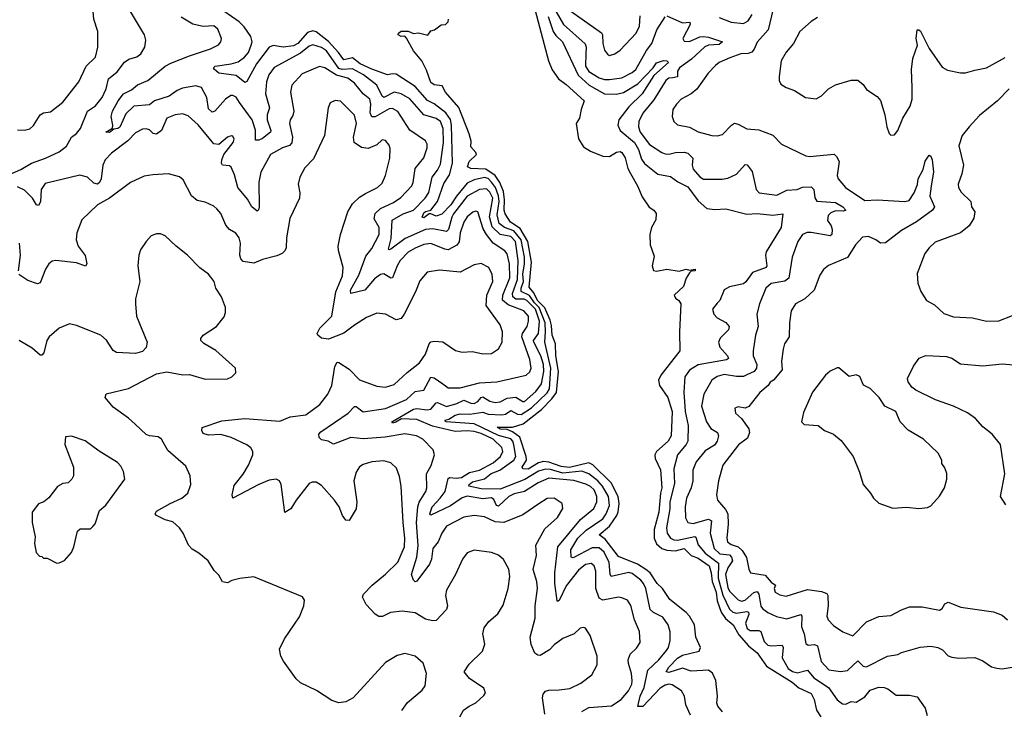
# Model space of a CAD drawing. Extents: x 1933546 to 2138868, y 524910 to 667279.
# Tile 371 of 466: x 2058648 to 2064318, y 642993 to 646973. Entities that reach past the tile are written whole.
import ezdxf

# ---------------------------------------------------------------- set-up
doc = ezdxf.new("R2010")
doc.units = 0

msp = doc.modelspace()

# ---------------------------------------------------------------- linework, layer by layer
at = {"layer": '0CON10XD'}
for points in [[(2059098.2, 646871.8), (2059096.7, 646905), (2059073.8, 646975), (2059064.4, 647084.4), (2059050.8, 647115), (2059009.3, 647159.3), (2058923.3, 647193.3), (2058871.7, 647221.7), (2058804, 647295), (2058785, 647326.7), (2058765, 647338.8), (2058747.7, 647332.3), (2058729.7, 647310.3), (2058696.7, 647185), (2058645, 647092.5)], [(2058554, 646065), (2058655, 646109.5), (2058715, 646145.5), (2058796.3, 646173.7), (2058875, 646210.9), (2058916.3, 646243.7), (2058945.6, 646295), (2058975, 646317.3), (2058997.2, 646345), (2059038.5, 646445), (2059085, 646476.5), (2059122.2, 646525), (2059144.7, 646575), (2059159.2, 646630.8), (2059208.3, 646671.7), (2059251.9, 646728.1), (2059276.2, 646745), (2059321.4, 646758.6), (2059344.2, 646775), (2059368.6, 646815), (2059373.1, 646855), (2059365.6, 646885), (2059257.1, 647067.1)], [(2061716, 647055), (2061778.4, 646945), (2061904, 646834), (2061909.4, 646815), (2061907.6, 646777.6), (2061906.4, 646705), (2061925, 646674.4), (2061985, 646638), (2062015, 646628.8), (2062045, 646627.4), (2062115, 646638.4), (2062175, 646668.9), (2062195, 646685.5), (2062258, 646795), (2062287.8, 646835), (2062316.9, 646915), (2062365, 646989.5)], [(2062987.5, 647035), (2062958.8, 646915), (2062895, 646842.5), (2062877.9, 646802.1), (2062864.2, 646785.8), (2062842.3, 646777.7), (2062801.2, 646775), (2062736.5, 646753.5), (2062676, 646725), (2062655, 646708.6), (2062611.9, 646665), (2062547.8, 646572.2), (2062515, 646545.5), (2062457.5, 646515), (2062429.4, 646485), (2062408.9, 646455), (2062405.6, 646415.6), (2062415, 646386.2), (2062436.6, 646366.6), (2062505, 646352.9), (2062555, 646326.9), (2062633.9, 646306.1), (2062667, 646303), (2062695, 646310.8), (2062746.9, 646365), (2062764.6, 646375.4), (2062785, 646371.5), (2062835, 646343.1), (2062905, 646338.1), (2062985, 646307.5), (2063034.6, 646254.6), (2063175, 646188.8), (2063195, 646184.6), (2063337.8, 646197.8), (2063351.2, 646185), (2063365.9, 646155.9), (2063355.7, 646075.7), (2063361.4, 646055), (2063402.5, 646005), (2063515, 645931.3), (2063585, 645935.4), (2063745, 645924.6), (2063769.1, 645930.9), (2063798.2, 645975), (2063817.3, 646022.7), (2063821.1, 646055), (2063850.9, 646109.1), (2063862, 646158), (2063885, 646192), (2063895, 646186), (2063902.2, 646165), (2063910.5, 646095), (2063896.5, 646013.5)], [(2061885, 642987.5), (2061925, 643009.8), (2062055, 643018.8), (2062111.3, 643055), (2062152.8, 643105), (2062172.6, 643145), (2062174.2, 643164.2), (2062171.2, 643205), (2062152.7, 643262.7), (2062151.8, 643285), (2062163.7, 643316.3), (2062198.8, 643351.2), (2062220, 643385), (2062216.7, 643446.7), (2062188.7, 643515), (2062167.8, 643597.8), (2062147.4, 643627.4), (2062115, 643642.2), (2062095, 643644.5), (2062005, 643628.5), (2061985, 643640), (2061965.2, 643695), (2061965.7, 643795.7), (2061955, 643825.7), (2061938.8, 643838.8), (2061905, 643833.3), (2061865, 643801.1), (2061795, 643711.3), (2061755, 643625.8), (2061745, 643620), (2061741.8, 643625), (2061729.1, 643725), (2061728.9, 643785), (2061745.7, 643935), (2061876.3, 644093.7), (2061954.1, 644155.9), (2061971.6, 644195), (2061971.9, 644225), (2061955, 644263.6), (2061935, 644282.6), (2061906.9, 644296.9), (2061837.9, 644317.9), (2061695, 644331.4), (2061633.8, 644305), (2061555, 644254.8), (2061495, 644239.8), (2061465, 644225.8), (2061405, 644168.7), (2061393.4, 644173.4), (2061377.3, 644207.3), (2061365, 644216.8), (2061315, 644212.6), (2061225, 644228.1), (2061195, 644218.3), (2061129, 644171), (2061015, 644118), (2061010, 644125), (2061022.9, 644165), (2061069.3, 644215), (2061097, 644255), (2061115, 644329.2), (2061125.3, 644334.7), (2061160.6, 644330.6), (2061190.9, 644335), (2061237, 644363), (2061295, 644376.8), (2061375, 644419), (2061417.2, 644455), (2061429.2, 644485), (2061425, 644507.8), (2061373.6, 644555), (2061305, 644587.9), (2061265, 644600), (2061225, 644604.5), (2061155, 644599.1), (2061025, 644631.4), (2060935, 644668.2), (2060846.6, 644673.4), (2060813.8, 644653.8), (2060795, 644648), (2060790, 644655), (2060915, 644727.6), (2060935, 644732), (2060995, 644723.8), (2061015, 644728.9), (2061045, 644764.5), (2061053.2, 644766.8), (2061105, 644743.4), (2061165, 644761.7), (2061205, 644781.1), (2061245, 644764), (2061265, 644761.9), (2061285, 644771.8), (2061305, 644795.8), (2061315, 644799.5), (2061355, 644774.3), (2061385, 644767), (2061415, 644771), (2061455, 644792.3), (2061505, 644797.4), (2061545, 644771.8), (2061555, 644772), (2061620, 644830), (2061653.2, 644875), (2061665.7, 644945), (2061663.6, 644985), (2061649.6, 645035), (2061607.9, 645115), (2061607.3, 645125), (2061635.1, 645165), (2061641, 645235), (2061618.3, 645305), (2061568.2, 645355), (2061552.2, 645362.2), (2061505, 645363), (2061486.5, 645376.5), (2061486.4, 645395), (2061513.4, 645475), (2061517.9, 645585), (2061503.4, 645695), (2061475, 645722.6), (2061415, 645734), (2061368.6, 645778.6), (2061352.6, 645837.4), (2061372, 645945), (2061355, 645979.3), (2061335, 645998.1), (2061295, 645994.3), (2061225, 645956.4), (2061146.2, 645853.8), (2061135.5, 645835), (2061116.2, 645763.8), (2061105, 645751.6), (2061027.3, 645767.3), (2060985, 645764.6), (2060867.8, 645712.2), (2060785, 645650.4), (2060775, 645645.8), (2060771.2, 645651.2), (2060787.4, 645712.6), (2060793.1, 645816.9), (2060855.9, 645854.1), (2060915, 645875.2), (2060983.3, 645945), (2061003.1, 645976.9), (2061022.6, 646065), (2061053.7, 646105), (2061070.8, 646139.2), (2061087.8, 646265), (2061086.4, 646346.4), (2061070.3, 646385), (2061045, 646403.3), (2060975, 646423.4), (2060895, 646517.3), (2060845, 646544.8), (2060805, 646555.2), (2060744.3, 646524.3), (2060735, 646531.8), (2060704.3, 646594.3), (2060628.1, 646655), (2060565, 646688.9), (2060505, 646684.7), (2060485, 646691.1), (2060415, 646792.5), (2060385, 646812), (2060335, 646827.3), (2060315, 646819.7), (2060265, 646779.2), (2060113.8, 646696.2), (2060082.3, 646655), (2060068, 646615), (2060062.2, 646545), (2060085.3, 646465), (2060072.9, 646425), (2060071.9, 646395), (2060094.7, 646335), (2060092.2, 646325), (2060045, 646287.6), (2060025, 646278.7), (2060005, 646278), (2060006.3, 646336.3), (2059986.2, 646396.2), (2059914, 646495), (2059895, 646525.4), (2059875, 646536.2), (2059863.8, 646535), (2059832.9, 646515), (2059771.5, 646445), (2059755, 646438.8), (2059735, 646459.4), (2059724.8, 646524.8), (2059695, 646580.9), (2059661.5, 646591.5), (2059585, 646577), (2059555, 646564.8), (2059508.5, 646531.5), (2059424.7, 646505.3), (2059395, 646482.8), (2059305, 646474.1), (2059259.6, 646430.4), (2059225, 646353.5), (2059213.3, 646345), (2059188.8, 646341.2), (2059165, 646322.7), (2059144.1, 646324.1), (2059181.7, 646348.3), (2059184.2, 646365), (2059174.7, 646414.7), (2059181.6, 646445), (2059214.7, 646505), (2059245.5, 646545), (2059291.4, 646568.6), (2059325, 646597.1), (2059385, 646622.7), (2059485.7, 646704.3), (2059518.8, 646721.2), (2059625, 646764.8), (2059745.7, 646805), (2059791.8, 646828.2), (2059805.6, 646845), (2059810, 646865), (2059788.3, 646918.3), (2059765, 646937.3), (2059705, 646932.5), (2059645, 646946.2), (2059576.9, 646986.9)], [(2062510.4, 642965), (2062484.6, 643024.6), (2062476.7, 643075), (2062459.5, 643105), (2062405, 643140.7), (2062385, 643144.1), (2062365, 643139.2), (2062335, 643120.6), (2062235.3, 643015), (2062208, 643015), (2062221, 643075), (2062243.5, 643125), (2062265.2, 643224.8), (2062328.7, 643285), (2062372.1, 643337.9), (2062383.2, 643355), (2062394, 643395), (2062393.9, 643445), (2062381.3, 643485), (2062350.8, 643530.8), (2062297.1, 643557.1), (2062278.6, 643575), (2062252.7, 643695), (2062240, 643725), (2062225, 643742.5), (2062175, 643782.4), (2062155, 643787.8), (2062054.3, 643764.3), (2062047.1, 643777.1), (2062041.7, 643845), (2062014.2, 643905), (2061985, 643930.2), (2061945, 643929), (2061835, 643872.2), (2061823.4, 643875), (2061821.1, 643918.9), (2061862.2, 643985), (2061908.9, 644031.1), (2062005, 644097), (2062025.5, 644125), (2062044, 644174), (2062038.9, 644225), (2062004.1, 644285), (2061976.5, 644316.5), (2061925.2, 644355), (2061885, 644370.9), (2061775, 644360.4), (2061705, 644381.3), (2061675, 644382), (2061635, 644371.5), (2061556.6, 644323.4), (2061415, 644268.1), (2061305, 644270.1), (2061234.8, 644284.8), (2061235.4, 644295), (2061255, 644310.2), (2061325, 644327), (2061361.7, 644358.3), (2061412.9, 644377.1), (2061492.7, 644435), (2061504, 644456), (2061493.6, 644523.6), (2061486.5, 644545), (2061475, 644557.6), (2061405, 644576.7), (2061265, 644643.7), (2061104, 644655), (2061095.8, 644665), (2061119.1, 644670.9), (2061155, 644693.3), (2061185, 644702), (2061238.9, 644698.9), (2061315, 644711), (2061345, 644699.9), (2061425, 644696.4), (2061445, 644700.2), (2061475, 644720.2), (2061515, 644700), (2061535, 644698.2), (2061595, 644736.6), (2061685, 644823.2), (2061697.9, 644845), (2061705.5, 644964.5), (2061671, 645115), (2061676.1, 645175), (2061672.8, 645225), (2061639.4, 645315), (2061611.6, 645341.6), (2061583.3, 645383.3), (2061535.7, 645405.7), (2061535.6, 645425), (2061548.7, 645465), (2061544.5, 645505.5), (2061555.1, 645565), (2061555.1, 645605), (2061535.6, 645705), (2061494, 645756), (2061439.2, 645775), (2061409.1, 645799.1), (2061397.7, 645847.7), (2061408.7, 645925), (2061405, 645958.1), (2061387.5, 646005), (2061365, 646037.1), (2061345, 646057.7), (2061325, 646063.6), (2061265, 646050.7), (2061225, 646030.9), (2061163.4, 645956.6), (2061130, 645905), (2061078.2, 645851.8), (2061045, 645840.6), (2061015, 645854.2), (2061005, 645853.1), (2060975, 645831.5), (2060966.2, 645835), (2060975, 645859.1), (2060985, 645867.5), (2061015, 645875.3), (2061054.1, 645925), (2061091, 646029), (2061121.8, 646078.2), (2061139.2, 646145), (2061134.4, 646365), (2061128.3, 646398.3), (2061101.9, 646435), (2061035, 646488), (2060996.2, 646506.2), (2060925, 646587), (2060815, 646657.9), (2060795, 646660.8), (2060765, 646654.2), (2060675, 646686.9), (2060609.1, 646719.1), (2060565, 646752.4), (2060515, 646740.4), (2060484.1, 646784.1), (2060425, 646846.6), (2060355, 646901.8), (2060335, 646909.2), (2060305, 646899.1), (2060249.6, 646835), (2060225, 646822), (2060165, 646814.4), (2060107.1, 646822.9), (2060085, 646814.1), (2060011.3, 646718.7), (2059955, 646615.8), (2059945, 646610.6), (2059895, 646650.9), (2059795, 646664.5), (2059769.2, 646685), (2059763.3, 646695), (2059772.5, 646705), (2059865, 646718.8), (2059905, 646730.3), (2059943, 646757), (2059965.8, 646784.2), (2059981.3, 646825), (2059985.8, 646845.8), (2059979.1, 646875), (2059940.7, 646930.7), (2059910.9, 646960.9), (2059822.3, 647022.3)], [(2062695, 642984), (2062668.3, 643018.3), (2062662.5, 643035), (2062666.2, 643075), (2062657.3, 643165), (2062636.8, 643206.8), (2062614, 643224), (2062515, 643218.1), (2062465, 643236.8), (2062385, 643211), (2062370.7, 643215), (2062385, 643242), (2062435, 643294.8), (2062465, 643311), (2062561.2, 643335), (2062568.6, 643355), (2062541.1, 643415), (2062533.1, 643485), (2062503.9, 643535), (2062485, 643556.8), (2062391.2, 643631.2), (2062349.6, 643695), (2062319.5, 643725), (2062278.1, 643785), (2062252.7, 643805), (2062205, 643836.1), (2062095, 643879.3), (2062018.7, 643978.7), (2061985, 644003.8), (2062044.8, 644055), (2062085.6, 644115), (2062093.3, 644136.7), (2062099.1, 644185), (2062094.8, 644225), (2062054, 644305), (2061948.5, 644408.5), (2061925, 644419.8), (2061813.2, 644393.2), (2061765, 644398.8), (2061695, 644423.6), (2061663.1, 644426.9), (2061635, 644419.7), (2061575, 644383.2), (2061545.7, 644385), (2061540.8, 644395), (2061565.2, 644434.8), (2061564.1, 644455), (2061528, 644568), (2061485, 644598.8), (2061455, 644611.8), (2061415, 644612.4), (2061396.7, 644625), (2061485, 644624.6), (2061546.8, 644643.2), (2061652.7, 644727.3), (2061712.3, 644787.7), (2061739, 644825), (2061750.4, 644945), (2061734.7, 645035), (2061732.4, 645105), (2061714.2, 645154.2), (2061710.9, 645210.9), (2061702.2, 645242.2), (2061671.6, 645311.6), (2061630.4, 645355), (2061608.1, 645398.1), (2061582, 645432), (2061594.9, 645575.1), (2061573.7, 645695), (2061529.5, 645769.5), (2061473.1, 645805), (2061444, 645854), (2061437.4, 645875), (2061439.6, 645935), (2061432.8, 645982.8), (2061413.5, 646033.5), (2061385.6, 646075.6), (2061331.8, 646111.8), (2061244.7, 646114.7), (2061227.1, 646125), (2061235, 646155.6), (2061278.8, 646195), (2061275, 646207.5), (2061245, 646240), (2061247, 646273), (2061236, 646315), (2061177.4, 646467.4), (2061100, 646555), (2061080.8, 646590.8), (2061035, 646597.5), (2061015, 646610), (2060990.9, 646680.9), (2060964.2, 646735), (2060915, 646793.3), (2060875, 646866.7), (2060865, 646876.7), (2060845, 646876), (2060826.7, 646885), (2060828.8, 646895), (2060845, 646905.5), (2060885, 646905.8), (2060915, 646893.8), (2060945, 646896.7), (2060997, 646883), (2061015, 646907.5), (2061036.1, 646913.9), (2061075, 646942.5), (2061100, 646945), (2061115, 646960), (2061116.4, 646976.4)], [(2061616.2, 647026.2), (2061692.5, 646735), (2061713.4, 646683.4), (2061751.1, 646631.1), (2061795, 646599.2), (2061897.5, 646505), (2061880, 646455), (2061871.2, 646405), (2061852, 646375), (2061865.7, 646285.7), (2061895, 646240), (2061935, 646214.2), (2062005, 646186.2), (2062045, 646183.8), (2062085, 646210), (2062105, 646212.5), (2062115, 646206.7), (2062135, 646176.2), (2062148.9, 646115), (2062165.7, 646085.7), (2062205.6, 646015), (2062232.2, 645952.2), (2062273.2, 645893.2), (2062298.8, 645875), (2062312, 645855), (2062310.5, 645819.5), (2062285.7, 645774.3), (2062275.8, 645735), (2062278.8, 645675), (2062300.7, 645610.7), (2062290, 645555), (2062297, 645527), (2062315, 645524), (2062375, 645534.5), (2062445, 645523.3), (2062485, 645536), (2062505, 645530), (2062537.5, 645535), (2062536.7, 645525), (2062515, 645523.3), (2062505, 645514), (2062485.9, 645484.1), (2062471.1, 645435), (2062416.7, 645385), (2062425, 645367.5), (2062443.9, 645353.9), (2062455.8, 645335), (2062447.1, 645175), (2062449.2, 645065), (2062339.2, 644925), (2062326.1, 644895), (2062331.2, 644865), (2062380, 644795), (2062404.3, 644714.3), (2062399.3, 644575), (2062381.2, 644545), (2062314.5, 644485), (2062304.6, 644465), (2062307.7, 644445), (2062338.3, 644378.3), (2062345.8, 644275.8), (2062337.9, 644245), (2062328.4, 644135), (2062301.6, 644035), (2062300.8, 643985), (2062315, 643951.9), (2062345.9, 643925), (2062375, 643915.7), (2062425, 643912.9), (2062475, 643925.2), (2062514.9, 643884.9), (2062555, 643870.6), (2062617.9, 643825), (2062630, 643785), (2062635, 643736), (2062658.2, 643675), (2062664.2, 643624.2), (2062688, 643558), (2062711.5, 643521.5), (2062756.9, 643485), (2062788.4, 643428.4), (2062844.1, 643364.1), (2062895.3, 643325), (2062947.3, 643247.3), (2063096.2, 643155), (2063135, 643123.3), (2063205, 643090.9), (2063223.1, 643055), (2063236.7, 642995), (2063260.9, 642955)], [(2061691.7, 646991.7), (2061719, 646905), (2061735, 646880.5), (2061773.3, 646845), (2061863.6, 646653.6), (2061927.1, 646595), (2062015, 646546.2), (2062085, 646542.7), (2062125, 646553), (2062207.7, 646602.3), (2062295.2, 646694.8), (2062315.3, 646724.7), (2062355, 646736.5), (2062374.6, 646734.6), (2062383.3, 646725), (2062298.6, 646651.4), (2062233.1, 646545), (2062155, 646470.9), (2062097.6, 646395), (2062092.6, 646365), (2062105.3, 646335), (2062187.6, 646265), (2062211.4, 646225), (2062228.2, 646168.2), (2062245, 646143.1), (2062323.2, 646083.2), (2062395, 646068.8), (2062437.7, 646037.7), (2062495, 646010), (2062555, 645928.2), (2062605, 645885.4), (2062651.5, 645878.5), (2062715, 645882.2), (2062835, 645852.7), (2062895, 645856.1), (2062985, 645845.3), (2063043, 645853), (2063032.5, 645775), (2062946.1, 645635), (2062942.9, 645615), (2062949.6, 645555), (2062945.5, 645545), (2062866.9, 645515), (2062828.4, 645461.6), (2062815, 645451.5), (2062736.1, 645433.9), (2062703.8, 645416.2), (2062679.2, 645355), (2062665, 645339.2), (2062638, 645305), (2062645.5, 645275.5), (2062665, 645254.4), (2062715, 645228.5), (2062733.1, 645205), (2062728.6, 645185), (2062682.3, 645137.7), (2062672.5, 645115), (2062680.4, 645085), (2062724.4, 645035), (2062728.9, 645021.1), (2062717.4, 645012.6), (2062555, 644984.1), (2062505, 644953.8), (2062478.5, 644915), (2062472.6, 644827.4), (2062479.2, 644715), (2062497, 644635), (2062494.4, 644545), (2062485.2, 644524.8), (2062435.9, 644465), (2062415.2, 644385), (2062418.9, 644301.1), (2062391.5, 644195), (2062391.3, 644155), (2062372.1, 644045), (2062376.4, 644015), (2062395.9, 643985.9), (2062415, 643975.2), (2062435, 643974.1), (2062535, 643995.2), (2062540.9, 643990.9), (2062555, 643946.8), (2062595, 643899.4), (2062671.1, 643841.1), (2062669.1, 643755), (2062697.3, 643657.3), (2062735, 643575.6), (2062755, 643559.5), (2062775, 643552.9), (2062835, 643562.5), (2062845, 643559.2), (2062846.4, 643545), (2062827.5, 643495), (2062836.4, 643465), (2062855, 643452.6), (2062905, 643453.5), (2062915, 643447.1), (2062935, 643390), (2062955, 643368.6), (2062975, 643364.3), (2063038.4, 643368.4), (2063044.6, 643354.6), (2063038, 643295), (2063073.9, 643235), (2063097.8, 643217.8), (2063125, 643208.7), (2063185.2, 643225.2), (2063221.3, 643181.3), (2063305, 643125.4), (2063355, 643053.8), (2063385, 643030), (2063405, 643029.6), (2063435, 643043.3), (2063465, 643040.9), (2063515, 643071.1), (2063545, 643110), (2063595, 643126.1), (2063625.6, 643125.6), (2063646.6, 643116.6), (2063695, 643080), (2063771.4, 643081.4), (2063815, 643070.8), (2063862.5, 643005), (2063873.2, 642963.2)], [(2061821.7, 647021.7), (2061997.5, 646897.5), (2062004.3, 646884.3), (2062005.4, 646835), (2062015, 646796.7), (2062032.9, 646772.9), (2062045, 646767.1), (2062075, 646776.7), (2062105, 646796.5), (2062197.3, 646895), (2062216.8, 646935), (2062220.7, 646995)], [(2062375, 646993.9), (2062465, 646954.4), (2062507.5, 646957.5), (2062508.2, 646945), (2062467.3, 646865), (2062475, 646849.4), (2062505, 646847.5), (2062565, 646873.2), (2062585, 646875.2), (2062615, 646872.4), (2062694.4, 646845), (2062675, 646830.4), (2062615, 646825.2), (2062593, 646817), (2062515.8, 646744.2), (2062446.4, 646695), (2062435.8, 646675), (2062436, 646644), (2062408.1, 646638.1), (2062385, 646634.7), (2062368, 646622), (2062299, 646511), (2062235.9, 646434.1), (2062213.8, 646385), (2062211.5, 646355), (2062221.2, 646325), (2062275, 646254.1), (2062345, 646206.8), (2062365, 646199.6), (2062385, 646197.3), (2062425, 646207.6), (2062475, 646210), (2062495, 646203.8), (2062523.3, 646175), (2062520.3, 646135), (2062525, 646111.9), (2062565, 646067.1), (2062585.5, 646054.5), (2062693.4, 646053.4), (2062725, 646059.1), (2062775, 646083.1), (2062825, 646138.6), (2062836, 646136), (2062865, 646098.6), (2062889.5, 645995), (2062906.7, 645975), (2063008.1, 645961.9), (2063065, 645989.6), (2063125, 645994.6), (2063155, 646007.7), (2063205, 646010.4), (2063221.8, 645995), (2063226.2, 645946.2), (2063237.5, 645927.5), (2063345, 645918.8), (2063387.3, 645895), (2063404.2, 645875), (2063390.9, 645869.1), (2063345, 645871), (2063319.6, 645860.4), (2063303.9, 645845), (2063299.2, 645815), (2063320.4, 645785), (2063326.2, 645763.8), (2063324.5, 645735.5), (2063315, 645728.1), (2063205, 645747.1), (2063183.1, 645746.9), (2063155, 645735.7), (2063129.6, 645695), (2063096, 645605), (2063076.9, 645483.1), (2063053.3, 645466.8), (2062975, 645452.2), (2062944, 645426), (2062908.2, 645335), (2062892.9, 645275), (2062900.4, 645205), (2062884.6, 645155), (2062870.8, 645065), (2062872, 645035), (2062891.8, 644985), (2062890, 644965), (2062877.3, 644945), (2062835, 644925.7), (2062815, 644917.6), (2062775, 644916.9), (2062705, 644928.9), (2062663.6, 644916.4), (2062633.1, 644895), (2062587.1, 644815), (2062574.7, 644745), (2062602.8, 644655), (2062627.8, 644617.8), (2062666.7, 644595), (2062672.3, 644575), (2062663.4, 644545), (2062648.5, 644521.5), (2062595, 644489.4), (2062543.9, 644425), (2062523.1, 644376.9), (2062524.6, 644315), (2062514.2, 644275), (2062487.2, 644215), (2062480.3, 644165), (2062481.9, 644101.9), (2062495.3, 644075.3), (2062525, 644070.6), (2062614.3, 644094.3), (2062631.2, 644085), (2062623.3, 644015), (2062646.4, 643925), (2062680, 643895), (2062735, 643890.2), (2062747.5, 643875), (2062751.7, 643855), (2062726.5, 643813.5), (2062713, 643775), (2062725, 643700.8), (2062735, 643680.7), (2062785, 643629.4), (2062805, 643623.2), (2062825, 643628.6), (2062875, 643671.8), (2062895, 643678.8), (2062905, 643662.5), (2062915, 643594.3), (2062925, 643579.5), (2062956.4, 643556.4), (2063005, 643534.6), (2063065, 643519.6), (2063146.5, 643545), (2063150.9, 643535), (2063149, 643475), (2063164.7, 643435), (2063175, 643378.8), (2063188.3, 643368.3), (2063225, 643373.1), (2063241.5, 643365), (2063262.9, 643275), (2063307.2, 643227.3), (2063373.8, 643216.2), (2063415, 643222.7), (2063475, 643277.9), (2063505, 643248.1), (2063525, 643244.5), (2063644.7, 643305.3), (2063705, 643314.4), (2063725, 643326.9), (2063832.9, 643357.1), (2063895, 643362.5), (2063935, 643355.5), (2063962.2, 643342.2), (2063995, 643308), (2064015, 643299.2), (2064055, 643294.2), (2064147.9, 643297.9), (2064195, 643278.1), (2064244.6, 643244.6), (2064275.5, 643235.5), (2064305, 643233.3), (2064362.1, 643242.1)], [(2062675.5, 646985.5), (2062745, 646958.8), (2062815, 646950), (2062842.9, 646965), (2062865, 647002.1)], [(2063241.2, 646985), (2063205, 646962.5), (2063139.4, 646905), (2063103.3, 646835), (2063061.1, 646785), (2063032.2, 646735), (2063020.6, 646645), (2063021.7, 646621.7), (2063031.7, 646601.7), (2063062, 646582), (2063110, 646565), (2063172.5, 646525), (2063234.1, 646515.9), (2063265, 646534), (2063305.4, 646574.6), (2063345, 646596.7), (2063435, 646624.3), (2063475, 646624.2), (2063505, 646600), (2063525, 646570.8), (2063585, 646530.6), (2063605, 646506), (2063629.4, 646425), (2063640.8, 646355), (2063655, 646317.5), (2063665, 646306.7), (2063685, 646310), (2063705, 646333.3), (2063733.3, 646405), (2063775.5, 646475), (2063787.9, 646515), (2063787.6, 646582.4), (2063782.5, 646685), (2063791.4, 646748.6), (2063818.6, 646825), (2063811.1, 646865), (2063815, 646913.3), (2063825, 646914), (2063835, 646906), (2063885.9, 646805.9), (2063959.4, 646699.4), (2063991.1, 646681.1), (2064065, 646665.4), (2064095, 646665.4), (2064147.7, 646682.3), (2064215.8, 646694.2), (2064323.3, 646755)], [(2058635, 646338.8), (2058675, 646335.6), (2058705.4, 646344.6), (2058726.3, 646363.7), (2058765.6, 646425), (2058785, 646436.4), (2058825, 646441.9), (2058895, 646496.7), (2058987.8, 646615), (2059031.2, 646705), (2059083.3, 646756.7), (2059097.3, 646815), (2059098.2, 646871.8)], [(2061670.9, 642970.9), (2061658.8, 643065), (2061662.8, 643087.2), (2061675, 643103.9), (2061695, 643110.4), (2061755, 643110.5), (2061815, 643119.5), (2061879.4, 643150.6), (2061942.6, 643197.4), (2061973.1, 643255), (2061972.9, 643305), (2061932.9, 643425), (2061905, 643466.2), (2061895, 643471.2), (2061875, 643466.2), (2061840, 643435), (2061775, 643407.5), (2061725, 643370), (2061698.8, 643341.2), (2061645, 643310), (2061630.6, 643310.6), (2061615, 643323.3), (2061593.3, 643373.3), (2061588, 643415), (2061615.4, 643525), (2061615.3, 643595), (2061629.7, 643695), (2061625.9, 643735), (2061604.7, 643805), (2061623.5, 643885), (2061620.5, 643945), (2061670.8, 644039.2), (2061744.3, 644105), (2061775.8, 644155.8), (2061772, 644185), (2061725, 644215.5), (2061685, 644213.3), (2061637.5, 644182.5), (2061545, 644120.5), (2061435, 644076.2), (2061385, 644079.1), (2061325, 644108.2), (2061265, 644116.1), (2061205, 644106.9), (2061105, 644053.8), (2061077.6, 644015), (2061056.5, 643965), (2061026.7, 643925), (2061018.4, 643865), (2061006.7, 643835), (2060935, 643736.9), (2060925, 643733.1), (2060915, 643742.5), (2060904.3, 643775), (2060934.5, 643875.5), (2060942.9, 643942.9), (2060932.8, 644075), (2060939.8, 644165), (2060947.8, 644192.2), (2060986.8, 644255), (2060991.5, 644275), (2060989.6, 644355), (2061016.6, 644403.4), (2061035.8, 644465), (2061028.6, 644495), (2060970, 644555), (2060933.3, 644575), (2060866, 644586), (2060752.7, 644567.3), (2060628.2, 644558.2), (2060555, 644566), (2060455, 644526.7), (2060423.4, 644543.4), (2060385, 644550.9), (2060371.9, 644565), (2060371.1, 644585), (2060381.8, 644598.2), (2060538.8, 644705), (2060575, 644743.1), (2060585, 644744.4), (2060625, 644712.9), (2060755, 644733), (2060875, 644784.8), (2060925, 644829.8), (2060975, 644838.8), (2061015, 644913.3), (2061035, 644909.5), (2061085.2, 644875.2), (2061115, 644851.5), (2061185, 644850.9), (2061295, 644879.8), (2061395, 644886.7), (2061564, 644925), (2061585.9, 644944.1), (2061593.8, 644965), (2061585.3, 645015), (2061538.6, 645145), (2061544, 645165), (2061569.8, 645205), (2061578.4, 645235), (2061576.8, 645265), (2061551.1, 645295), (2061460.4, 645330.4), (2061427.2, 645357.2), (2061429.5, 645385), (2061469.5, 645485), (2061467.9, 645565), (2061455, 645622.9), (2061441, 645641), (2061375, 645684.3), (2061335.6, 645735.6), (2061317.4, 645767.4), (2061285, 645865.6), (2061275, 645870), (2061256.8, 645863.2), (2061225, 645837.5), (2061205, 645805.5), (2061184.3, 645745), (2061177.8, 645692.2), (2061165, 645673.8), (2061115, 645647.4), (2061095, 645650), (2061015, 645683.2), (2060975, 645678.2), (2060925, 645656.8), (2060885, 645632.8), (2060838.9, 645585), (2060820.4, 645555), (2060795, 645485.6), (2060785, 645482.9), (2060745, 645507.3), (2060725, 645505.2), (2060691.4, 645478.6), (2060635.6, 645415), (2060555, 645394.5), (2060552.5, 645415), (2060600, 645500), (2060640.5, 645609.5), (2060675.3, 645655), (2060718.4, 645735), (2060716.9, 645775), (2060689.1, 645825), (2060694.7, 645855), (2060724.5, 645885.5), (2060799.3, 645919.3), (2060842, 645948), (2060905, 646015.7), (2060913.8, 646035), (2060925.3, 646114.7), (2060975, 646177.1), (2060993.8, 646235), (2060993.3, 646255), (2060984.5, 646274.5), (2060895, 646336.2), (2060825, 646443.8), (2060795, 646460.3), (2060775, 646459), (2060695, 646412), (2060675, 646412.4), (2060665.2, 646435), (2060669.7, 646485), (2060664.4, 646514.4), (2060625.5, 646545.5), (2060575, 646607.2), (2060536.4, 646635), (2060472.7, 646652.7), (2060405, 646694.8), (2060375, 646703.2), (2060275, 646659.6), (2060215.4, 646595), (2060206.8, 646555), (2060225.4, 646445), (2060220.8, 646420.8), (2060205.7, 646395), (2060201.9, 646375), (2060217.6, 646295), (2060215, 646262.5), (2060202.1, 646247.9), (2060160.8, 646235), (2060092.2, 646195), (2060035.3, 646094.7), (2060023.9, 646036.1), (2060027.5, 645895), (2060023.1, 645876.9), (2060015, 645870), (2059984, 645894), (2059959.2, 645939.2), (2059902.9, 646005), (2059885, 646079.2), (2059865, 646121.9), (2059855, 646130), (2059815, 646134.5), (2059809.5, 646145), (2059810.9, 646165), (2059823.8, 646196.2), (2059877.5, 646265), (2059882.5, 646285), (2059875, 646301.2), (2059865, 646304), (2059845, 646296), (2059795, 646254.2), (2059766.4, 646256.4), (2059675, 646366.7), (2059617.6, 646417.6), (2059585, 646430.6), (2059542.5, 646425), (2059495, 646405.7), (2059463.8, 646335), (2059435, 646312.1), (2059416.7, 646316.7), (2059395, 646338.6), (2059375, 646344.3), (2059355, 646342.5), (2059315, 646321.4), (2059269.4, 646275), (2059175.9, 646204.1), (2059139.6, 646165), (2059126.2, 646135), (2059116.7, 646055), (2059107.2, 646035), (2059095, 646025.8), (2059075, 646031.1), (2059038.5, 646065), (2058993.5, 646076.5), (2058795, 646028.2), (2058770.5, 645995), (2058766.6, 645923.4), (2058755, 645902), (2058745, 645905.7), (2058720.8, 645945), (2058675, 645990.4), (2058635, 646009.6)], [(2064346, 646575), (2064278, 646505), (2064175, 646420), (2064115.8, 646355), (2064074.4, 646305), (2064055.8, 646245), (2064082.2, 646135), (2064073.3, 646085), (2064051.4, 646025), (2064054.3, 646005), (2064069.7, 645979.7), (2064125.8, 645925), (2064129.2, 645895), (2064147.7, 645865), (2064141.7, 645828.2), (2064114.5, 645785), (2064066.1, 645743.9), (2063919.7, 645690.3), (2063885, 645658.8), (2063860, 645625), (2063815, 645510), (2063820, 645455), (2063836.4, 645406.4), (2063870, 645355), (2063915, 645328.8), (2063970.3, 645280.3), (2064025, 645260.8), (2064135, 645254), (2064216.1, 645236.1), (2064287, 645237), (2064365, 645268.8)], [(2061182.5, 642955), (2061204.2, 642995), (2061235, 643017.5), (2061275, 643035.6), (2061320.3, 643079.7), (2061330, 643095), (2061320.8, 643120.8), (2061237.6, 643177.6), (2061208, 643215), (2061235, 643258.8), (2061312.5, 643335), (2061325.7, 643375), (2061314.3, 643435), (2061322, 643468), (2061350, 643505), (2061400.3, 643549.7), (2061431.5, 643598.5), (2061460, 643695), (2061470.5, 643765), (2061465, 643806.2), (2061433.2, 643863.2), (2061405, 643887.1), (2061365, 643902.9), (2061265, 643915.8), (2061225, 643901.2), (2061197.1, 643865), (2061157.1, 643775), (2061105.8, 643685), (2061100, 643655), (2061111.4, 643595), (2061105.8, 643575), (2061045, 643510.8), (2061025, 643508.6), (2060985, 643518.9), (2060924.5, 643554.5), (2060850, 643565), (2060782.4, 643557.6), (2060736.1, 643533.9), (2060715, 643533.8), (2060695, 643547.5), (2060643.6, 643603.6), (2060620.8, 643645), (2060628.3, 643661.7), (2060676.4, 643713.6), (2060755, 643777.5), (2060825, 643847.1), (2060864.1, 643935), (2060865.9, 643985), (2060855.4, 644075), (2060844.6, 644284.6), (2060835, 644340), (2060818.2, 644388.2), (2060785, 644419.4), (2060745, 644431.1), (2060675, 644424.5), (2060625, 644410), (2060605, 644396), (2060584.4, 644365), (2060571.1, 644315), (2060588.1, 644195), (2060585.7, 644155), (2060545, 644086.7), (2060525, 644088.8), (2060506.6, 644116.6), (2060486.9, 644165), (2060460.6, 644205), (2060385, 644288), (2060355, 644308.8), (2060331.7, 644308.3), (2060315, 644300), (2060238.8, 644205), (2060208.8, 644155), (2060175, 644132.5), (2060153.3, 644295), (2060144, 644315), (2060125.4, 644325.4), (2060085, 644318.5), (2060025, 644294.4), (2059875, 644216.7), (2059870.8, 644235), (2059882.2, 644287.8), (2059935, 644354.2), (2059964.5, 644405), (2059990, 644465), (2059989.4, 644485), (2059978.1, 644505), (2059955, 644523.3), (2059866.2, 644565), (2059805, 644582.5), (2059735, 644577.8), (2059705, 644589.2), (2059695.8, 644605), (2059698, 644622), (2059810.9, 644660.9), (2059945, 644675.4), (2060145, 644659.6), (2060205, 644683.8), (2060295, 644696.5), (2060375.3, 644754.7), (2060421.9, 644815), (2060444.5, 644865), (2060463.1, 644975), (2060475, 644998.8), (2060485, 644998), (2060545, 644958.5), (2060605, 644897.7), (2060705, 644860.4), (2060755, 644855.4), (2060805, 644870.9), (2060879.4, 644940.6), (2060949.1, 644995), (2060984.1, 645045.9), (2061005, 645104), (2061015, 645116.4), (2061035, 645121.1), (2061085, 645116.5), (2061156.5, 645066.5), (2061195, 645056.7), (2061255, 645061.5), (2061315, 645046.9), (2061365, 645050), (2061404.5, 645075.5), (2061426.5, 645115), (2061427.5, 645175), (2061415, 645213.8), (2061332.9, 645325), (2061338.5, 645385), (2061371.5, 645465), (2061368.2, 645505), (2061349.2, 645545), (2061305, 645568.6), (2061265, 645560.8), (2061185, 645518.1), (2061065, 645529.2), (2060995, 645518.1), (2060951.7, 645468.3), (2060926.7, 645405), (2060862.5, 645275), (2060845, 645250.6), (2060815, 645243.6), (2060755, 645275.5), (2060705, 645282.2), (2060645, 645256.7), (2060575, 645212.2), (2060514.2, 645165.8), (2060425, 645132.5), (2060385, 645137.1), (2060364.5, 645154.5), (2060361.4, 645165), (2060376.7, 645195), (2060444.7, 645265), (2060468, 645405), (2060506.9, 645496.9), (2060510, 645545), (2060482.6, 645642.6), (2060481.7, 645668.3), (2060494.5, 645735), (2060537.5, 645865), (2060565, 645912.5), (2060605, 645949.4), (2060638.1, 645971.9), (2060707.5, 646005), (2060735, 646030.6), (2060753.8, 646075), (2060779.4, 646175), (2060781.2, 646231.2), (2060775, 646250), (2060755, 646276.7), (2060735, 646280), (2060705, 646252), (2060655, 646230), (2060615, 646235.6), (2060574.3, 646265), (2060568.9, 646295), (2060586.5, 646373.5), (2060575, 646422), (2060495, 646502.5), (2060465, 646507.5), (2060435, 646493.3), (2060424.6, 646465.4), (2060402.7, 646305), (2060339.3, 646170.7), (2060290.2, 646119.8), (2060260.6, 646065), (2060251.5, 646025), (2060260.5, 645975), (2060259.4, 645945), (2060203.8, 645826.2), (2060183.4, 645716.6), (2060181.3, 645658.7), (2060175, 645640.8), (2060160, 645625), (2060128.9, 645611.1), (2060045, 645591.5), (2059995, 645570.5), (2059935, 645578.9), (2059920.5, 645595), (2059915.5, 645615), (2059918.2, 645685), (2059911.8, 645715), (2059891.7, 645741.7), (2059855, 645764.3), (2059835, 645788.8), (2059805.5, 645855.5), (2059783.2, 645883.2), (2059765, 645898), (2059715, 645921.2), (2059670.3, 645930.3), (2059637.1, 645957.1), (2059589.1, 646049.1), (2059567.5, 646067.5), (2059505, 646084.4), (2059415, 646079.4), (2059365, 646070), (2059285, 646034.2), (2059165, 645944.4), (2059095.8, 645905), (2059005, 645820), (2058976, 645745), (2058972.5, 645705), (2058985, 645666.7), (2059024.6, 645614.6), (2059034, 645566), (2059027, 645553), (2058975, 645571.9), (2058855, 645585.5), (2058835, 645581.9), (2058815, 645566), (2058795.4, 645534.6), (2058765, 645456.2), (2058750.5, 645450.5), (2058695, 645469.4), (2058642.9, 645505)], [(2063896.5, 646013.5), (2063888.7, 645955), (2063915.5, 645895), (2063904, 645876), (2063812, 645808), (2063725, 645757.5), (2063633.8, 645686.2), (2063605, 645684.4), (2063577.5, 645705), (2063535, 645722.7), (2063500.2, 645719.8), (2063461.5, 645675), (2063415, 645601.8), (2063305, 645555.6), (2063276.3, 645533.7), (2063255, 645501.2), (2063222.5, 645415), (2063168.6, 645365), (2063116, 645335), (2063090, 645295), (2063080, 645225), (2063078.2, 645145), (2063051.5, 645105), (2063043.5, 645075), (2063034.2, 645005), (2063037.8, 644955), (2062988, 644895), (2062970, 644885), (2062958, 644865), (2062909.1, 644825), (2062845.6, 644744.4), (2062825, 644733.8), (2062785, 644741.2), (2062766.4, 644733.6), (2062768.8, 644705), (2062805, 644673.8), (2062846.2, 644615), (2062850, 644595), (2062837.9, 644562.1), (2062786.8, 644523.2), (2062697.7, 644405), (2062671.1, 644315), (2062660, 644235), (2062665.5, 644205), (2062711.2, 644151.2), (2062724.7, 644125), (2062727.1, 644065), (2062719.2, 643985), (2062723.7, 643963.7), (2062745, 643948.2), (2062785.9, 643935.9), (2062808.2, 643915), (2062833.1, 643873.1), (2062846.4, 643806.4), (2062856.5, 643786.5), (2062941.5, 643771.5), (2062975, 643730.9), (2063000.8, 643715), (2062991.8, 643695), (2062998.2, 643675), (2063025, 643658), (2063061.5, 643651.5), (2063185, 643690), (2063265, 643677.7), (2063295, 643665.6), (2063301.1, 643655), (2063303.3, 643595), (2063296, 643535), (2063304, 643515), (2063335, 643482), (2063387.5, 643445), (2063445, 643423.5), (2063525, 643503.3), (2063595, 643534), (2063665, 643540), (2063725, 643572.5), (2063771.2, 643588.8), (2063845, 643590.6), (2063945, 643570), (2063959.2, 643580.8), (2063975, 643606.2), (2063995, 643616), (2064067.3, 643587.3), (2064255, 643560), (2064305, 643540.8), (2064335.6, 643515.6)], [(2060847.3, 642992.7), (2060880.8, 643039.2), (2060965, 643109.4), (2060983.5, 643135), (2060990.4, 643205), (2060971.9, 643265), (2060925.4, 643305.4), (2060865, 643320.6), (2060820.8, 643309.2), (2060755, 643268.6), (2060567.8, 643065), (2060525, 643043.1), (2060485, 643037.5), (2060445, 643050), (2060357.6, 643107.6), (2060265, 643151.4), (2060240.6, 643175), (2060166.4, 643276.4), (2060151.1, 643305), (2060143.3, 643345), (2060172.5, 643405), (2060258.2, 643531.8), (2060283.1, 643595), (2060287.2, 643627.2), (2060276.4, 643646.4), (2060168, 643692), (2059995, 643761.9), (2059915, 643752.9), (2059869.1, 643740.9), (2059845, 643728), (2059815, 643733.8), (2059795, 643771.2), (2059768.3, 643798.3), (2059733.3, 643855), (2059679.8, 643899.8), (2059641.7, 643921.7), (2059619.2, 643945), (2059588.6, 644015), (2059567.5, 644045), (2059528.6, 644078.6), (2059485, 644090.5), (2059434.4, 644115), (2059427.1, 644125), (2059435, 644140), (2059514, 644185), (2059582, 644215), (2059615, 644244.2), (2059632.7, 644295), (2059629.5, 644345), (2059605, 644399.2), (2059501.2, 644491.2), (2059465, 644555.6), (2059445, 644568.9), (2059395, 644574.1), (2059375, 644582.2), (2059312.1, 644642.1), (2059275, 644676.9), (2059185, 644740.6), (2059140, 644795), (2059145, 644816), (2059275, 644846.9), (2059435, 644931.2), (2059495, 644944), (2059586.1, 644926.1), (2059625, 644928), (2059715, 644901.2), (2059845, 644903.3), (2059870, 644915), (2059891.7, 644938.3), (2059890, 644965), (2059777.3, 645067.3), (2059707.7, 645107.7), (2059690, 645125), (2059690, 645135), (2059704.3, 645155.7), (2059780, 645205), (2059825, 645260), (2059832.5, 645285), (2059832.5, 645315), (2059810, 645375), (2059776.2, 645425), (2059767.5, 645465), (2059735, 645506.2), (2059685, 645543.3), (2059614.2, 645615), (2059548.3, 645668.3), (2059485, 645726.7), (2059458.3, 645738.3), (2059435, 645738.8), (2059405, 645726.7), (2059376.7, 645695), (2059344.1, 645645.9), (2059333.3, 645615), (2059328.8, 645555), (2059339.2, 645465), (2059314, 645365), (2059313.9, 645336.1), (2059320, 645265), (2059380.8, 645115), (2059376.8, 645083.2), (2059355, 645060), (2059315, 645049.2), (2059205, 645055.6), (2059185, 645066), (2059146.9, 645126.9), (2059115, 645154.3), (2058975, 645210.8), (2058935, 645220), (2058875, 645196), (2058818, 645145), (2058804.3, 645125), (2058786.4, 645053.6), (2058775, 645040), (2058765, 645040), (2058719.5, 645079.5), (2058644.4, 645125)], [(2058640, 645525), (2058652.7, 645615), (2058645.5, 645685)], [(2064326.4, 644176.4), (2064295.8, 644225), (2064321.5, 644355), (2064295.8, 644525), (2064248.6, 644585), (2064195, 644627.5), (2064150.9, 644675), (2064106.6, 644706.6), (2064025, 644745.3), (2063921.9, 644781.9), (2063808, 644838), (2063785.6, 644855), (2063765, 644886), (2063761.2, 644905), (2063794.1, 644975.9), (2063827.7, 645022.3), (2063865, 645037.3), (2063985, 645031.8), (2064015, 645022.9), (2064065, 644990), (2064195, 644979.1), (2064305, 644990), (2064415, 644979.5)], [(2063825, 644156.7), (2063875, 644162.5), (2063895, 644172.5), (2063945, 644227.5), (2063973.3, 644275), (2063986.7, 644325), (2063987, 644357), (2063975, 644390), (2063957.5, 644415), (2063957.5, 644435), (2063937.5, 644475), (2063852.5, 644555), (2063765, 644607.5), (2063717.5, 644655), (2063692.5, 644715), (2063628.8, 644745), (2063596.2, 644795), (2063565, 644828.8), (2063545, 644848), (2063507.5, 644867.5), (2063485, 644916), (2063465, 644925.8), (2063425, 644916.2), (2063365, 644966.7), (2063355, 644967.5), (2063315, 644947.5), (2063287.5, 644925), (2063213.4, 644826.6), (2063161.2, 644708.8), (2063150, 644655), (2063165, 644640), (2063245, 644633.8), (2063282, 644605), (2063335, 644584.2), (2063378.7, 644548.7), (2063448, 644455), (2063484, 644365), (2063504.4, 644294.4), (2063548, 644245), (2063565, 644216.7), (2063595, 644187.5), (2063675, 644157.5), (2063755, 644163.3), (2063825, 644156.7)], [(2058860.7, 643840.7), (2058875, 643843.3), (2058905, 643857.5), (2058945, 643902.5), (2058960, 643935), (2058980, 644025), (2058995, 644040), (2059055, 644040), (2059068.3, 644051.7), (2059081.7, 644068.3), (2059107.5, 644145), (2059143.3, 644175), (2059252.5, 644325), (2059245, 644370), (2059230.7, 644400.7), (2059210.5, 644420.5), (2059105.9, 644485.9), (2059025, 644546.7), (2058945, 644572.5), (2058911.7, 644568.3), (2058907.5, 644525), (2058956.7, 644395), (2058957.5, 644345), (2058947.5, 644325), (2058926, 644304), (2058895, 644301.2), (2058866.1, 644283.9), (2058815, 644217.5), (2058786.1, 644193.9), (2058755, 644182.5), (2058720, 644135), (2058720, 644075), (2058737, 643993), (2058732.5, 643955), (2058743, 643903), (2058761.7, 643881.7), (2058775, 643880), (2058785, 643870), (2058805, 643870), (2058860.7, 643840.7)]]:
    msp.add_lwpolyline(points, dxfattribs=at)

doc.saveas('drawing.dxf')
